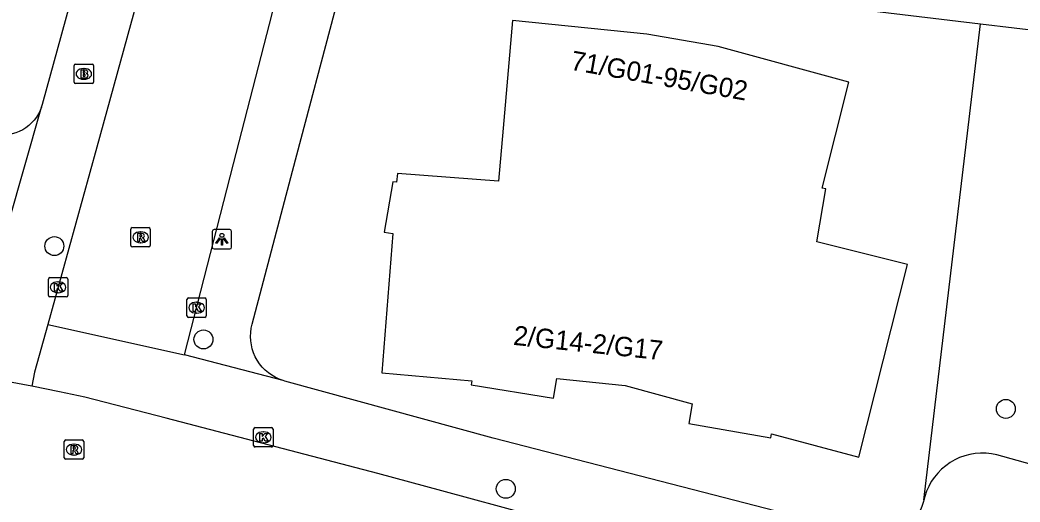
# Model space of a CAD drawing. Extents: x 162026 to 163499, y 387297 to 388169.
# Drawn here: x 162337 to 162388.5, y 387649.8 to 387674.7 of the extents above; entities that cross this region are included whole.
import ezdxf

# ---------------------------------------------------------------- set-up
doc = ezdxf.new("R2010")
doc.units = 0
for name, color, linetype in [('IMGEO_Boom', 7, 'Continuous'), ('IMGEO_Brandkraan', 7, 'Continuous'), ('IMGEO_Groenvoorziening', 7, 'Continuous'), ('IMGEO_Kolk', 7, 'Continuous'), ('IMGEO_Lichtpunt', 7, 'Continuous'), ('IMGEO_Pand', 7, 'Continuous'), ('IMGEO_Pand_nummerreeks', 7, 'Continuous'), ('IMGEO_Rijbaan_lokaal_open', 7, 'Continuous'), ('IMGEO_Rioolput', 7, 'Continuous'), ('IMGEO_Voetpad_open', 7, 'Continuous')]:
    doc.layers.add(name, color=color, linetype=linetype)

msp = doc.modelspace()

# ---------------------------------------------------------------- linework, layer by layer
at = {"layer": 'IMGEO_Boom'}
for centre in [(162338.734, 387663.045), (162346.425, 387658.227), (162387.816, 387654.639), (162362.021, 387650.51)]:
    msp.add_circle(centre, 0.489, dxfattribs=at)
at = {"layer": 'IMGEO_Brandkraan'}
for p, q in [((162339.828, 387672.435), (162340.68, 387672.435)), ((162339.753, 387671.509), (162339.753, 387672.361)), ((162340.241, 387672.215), (162340.266, 387672.215)), ((162340.754, 387672.361), (162340.754, 387671.509)), ((162340.68, 387671.435), (162339.828, 387671.435)), ((162340.264, 387671.655), (162340.239, 387671.655))]:
    msp.add_line(p, q, dxfattribs=at)
for points in [[(162339.828, 387672.435), (162340.68, 387672.435)], [(162339.753, 387671.509), (162339.753, 387672.361)], [(162340.101, 387672.135), (162340.101, 387671.735), (162340.314, 387671.735)], [(162340.332, 387672.135), (162340.101, 387672.135)], [(162340.28, 387672.054), (162340.226, 387672.054), (162340.226, 387671.978)], [(162340.226, 387671.978), (162340.279, 387671.978)], [(162340.288, 387671.902), (162340.226, 387671.902), (162340.226, 387671.821)], [(162340.754, 387672.361), (162340.754, 387671.509)], [(162340.68, 387671.435), (162339.828, 387671.435)], [(162340.226, 387671.821), (162340.288, 387671.821)]]:
    msp.add_lwpolyline(points, dxfattribs=at)
for centre, radius, start, end in [((162339.83, 387672.359), 0.0765, 91.552, 178.448), ((162339.83, 387672.359), 0.0765, 91.552, 178.448), ((162340.678, 387672.359), 0.0765, 1.552, 88.448), ((162340.678, 387672.359), 0.0765, 1.552, 88.448), ((162340.281, 387672.016), 0.0379, 267.8285, 90.9355), ((162340.289, 387671.861), 0.0404, 269.8759, 90.5077), ((162340.336, 387671.99), 0.145, 59.4692, 91.5367), ((162340.361, 387672.037), 0.0922, 285.5137, 58.1501), ((162340.366, 387671.845), 0.105, 301.3115, 78.989), ((162339.83, 387671.511), 0.0765, 181.552, 268.448), ((162339.83, 387671.511), 0.0765, 181.552, 268.448), ((162340.32, 387671.986), 0.251, 268.6676, 293.5347), ((162340.678, 387671.511), 0.0765, 271.552, 358.448), ((162340.678, 387671.511), 0.0765, 271.552, 358.448)]:
    msp.add_arc(centre, radius, start, end, dxfattribs=at)
for centre, major_axis, ratio, start_param, end_param in [((162340.24, 387671.935), (-0.387, 0.002), 0.722429, 4.712389, 7.853982), ((162340.265, 387671.935), (-0.39, 0.002), 0.717154, 1.570796, 4.712389)]:
    msp.add_ellipse(centre, major_axis=major_axis, ratio=ratio, start_param=start_param, end_param=end_param, dxfattribs=at)
at = {"layer": 'IMGEO_Groenvoorziening'}
msp.add_lwpolyline([(162383.585, 387649.934), (162386.507, 387674.529)], dxfattribs=at)
at = {"layer": 'IMGEO_Kolk'}
for p, q in [((162338.424, 387660.492), (162338.424, 387661.344)), ((162338.499, 387661.418), (162339.351, 387661.418)), ((162338.912, 387661.198), (162338.937, 387661.198)), ((162339.425, 387661.344), (162339.425, 387660.492)), ((162338.935, 387660.638), (162338.91, 387660.638)), ((162339.351, 387660.418), (162338.499, 387660.418)), ((162345.571, 387659.439), (162345.571, 387660.291)), ((162345.646, 387660.365), (162346.498, 387660.365)), ((162346.059, 387660.145), (162346.084, 387660.145)), ((162346.572, 387660.291), (162346.572, 387659.439)), ((162346.082, 387659.585), (162346.057, 387659.585)), ((162346.498, 387659.365), (162345.646, 387659.365)), ((162349.012, 387652.745), (162349.012, 387653.597)), ((162349.087, 387653.671), (162349.939, 387653.671)), ((162349.5, 387653.451), (162349.525, 387653.451)), ((162350.013, 387653.597), (162350.013, 387652.745)), ((162349.523, 387652.891), (162349.498, 387652.891)), ((162349.939, 387652.671), (162349.087, 387652.671))]:
    msp.add_line(p, q, dxfattribs=at)
for points in [[(162338.424, 387660.492), (162338.424, 387661.344)], [(162338.499, 387661.418), (162339.351, 387661.418)], [(162338.745, 387661.118), (162338.868, 387661.118), (162338.868, 387660.967), (162338.998, 387661.118), (162339.162, 387661.118), (162339.016, 387660.967), (162339.169, 387660.718), (162339.017, 387660.718), (162338.932, 387660.882), (162338.868, 387660.815), (162338.868, 387660.718), (162338.745, 387660.718), (162338.745, 387661.118)], [(162339.425, 387661.344), (162339.425, 387660.492)], [(162339.351, 387660.418), (162338.499, 387660.418)], [(162345.571, 387659.439), (162345.571, 387660.291)], [(162345.646, 387660.365), (162346.498, 387660.365)], [(162345.892, 387660.065), (162346.015, 387660.065), (162346.015, 387659.914), (162346.145, 387660.065), (162346.309, 387660.065), (162346.163, 387659.914), (162346.316, 387659.665), (162346.164, 387659.665), (162346.079, 387659.829), (162346.015, 387659.762), (162346.015, 387659.665), (162345.892, 387659.665), (162345.892, 387660.065)], [(162346.572, 387660.291), (162346.572, 387659.439)], [(162346.498, 387659.365), (162345.646, 387659.365)], [(162349.012, 387652.745), (162349.012, 387653.597)], [(162349.087, 387653.671), (162349.939, 387653.671)], [(162349.333, 387653.371), (162349.456, 387653.371), (162349.456, 387653.22), (162349.586, 387653.371), (162349.75, 387653.371), (162349.604, 387653.22), (162349.757, 387652.971), (162349.605, 387652.971), (162349.52, 387653.135), (162349.456, 387653.068), (162349.456, 387652.971), (162349.333, 387652.971), (162349.333, 387653.371)], [(162350.013, 387653.597), (162350.013, 387652.745)], [(162349.939, 387652.671), (162349.087, 387652.671)]]:
    msp.add_lwpolyline(points, dxfattribs=at)
for centre, start, end in [((162338.501, 387661.342), 91.552, 178.448), ((162338.501, 387661.342), 91.552, 178.448), ((162339.349, 387661.342), 1.552, 88.448), ((162339.349, 387661.342), 1.552, 88.448), ((162338.501, 387660.494), 181.552, 268.448), ((162338.501, 387660.494), 181.552, 268.448), ((162339.349, 387660.494), 271.552, 358.448), ((162339.349, 387660.494), 271.552, 358.448), ((162345.648, 387660.289), 91.552, 178.448), ((162345.648, 387660.289), 91.552, 178.448), ((162346.496, 387660.289), 1.552, 88.448), ((162346.496, 387660.289), 1.552, 88.448), ((162345.648, 387659.441), 181.552, 268.448), ((162345.648, 387659.441), 181.552, 268.448), ((162346.496, 387659.441), 271.552, 358.448), ((162346.496, 387659.441), 271.552, 358.448), ((162349.089, 387653.595), 91.552, 178.448), ((162349.089, 387653.595), 91.552, 178.448), ((162349.937, 387653.595), 1.552, 88.448), ((162349.937, 387653.595), 1.552, 88.448), ((162349.089, 387652.747), 181.552, 268.448), ((162349.089, 387652.747), 181.552, 268.448), ((162349.937, 387652.747), 271.552, 358.448), ((162349.937, 387652.747), 271.552, 358.448)]:
    msp.add_arc(centre, 0.0765, start, end, dxfattribs=at)
for centre, major_axis, ratio, start_param, end_param in [((162338.911, 387660.918), (-0.387, 0.002), 0.722429, 4.712389, 7.853982), ((162338.936, 387660.918), (-0.39, 0.002), 0.717154, 1.570796, 4.712389), ((162346.058, 387659.865), (-0.387, 0.002), 0.722429, 4.712389, 7.853982), ((162346.083, 387659.865), (-0.39, 0.002), 0.717154, 1.570796, 4.712389), ((162349.499, 387653.171), (-0.387, 0.002), 0.722429, 4.712389, 7.853982), ((162349.524, 387653.171), (-0.39, 0.002), 0.717154, 1.570796, 4.712389)]:
    msp.add_ellipse(centre, major_axis=major_axis, ratio=ratio, start_param=start_param, end_param=end_param, dxfattribs=at)
at = {"layer": 'IMGEO_Lichtpunt'}
for p, q in [((162346.877, 387663.801), (162346.877, 387662.994)), ((162346.877, 387663.801), (162346.877, 387662.994)), ((162347.779, 387663.896), (162346.971, 387663.896)), ((162347.779, 387663.896), (162346.971, 387663.896)), ((162347.873, 387662.994), (162347.873, 387663.801)), ((162347.873, 387662.994), (162347.873, 387663.801)), ((162346.971, 387662.9), (162347.779, 387662.9)), ((162346.971, 387662.9), (162347.779, 387662.9))]:
    msp.add_line(p, q, dxfattribs=at)
for points in [[(162347.251, 387663.465), (162347.29, 387663.437), (162347.102, 387663.175), (162347.064, 387663.202), (162347.251, 387663.465)], [(162347.353, 387663.417), (162347.4, 387663.417), (162347.4, 387663.095), (162347.353, 387663.095), (162347.353, 387663.417)], [(162347.463, 387663.437), (162347.501, 387663.464), (162347.688, 387663.202), (162347.649, 387663.174), (162347.463, 387663.437)]]:
    msp.add_lwpolyline(points, dxfattribs=at)
msp.add_circle((162347.376, 387663.599), 0.0994, dxfattribs=at)
for centre, start, end in [((162346.971, 387663.801), 90, 180), ((162346.971, 387663.801), 90, 180), ((162347.779, 387663.801), 0, 90), ((162347.779, 387663.801), 0, 90), ((162346.971, 387662.994), 180, 270), ((162346.971, 387662.994), 180, 270), ((162347.779, 387662.994), 270, 0), ((162347.779, 387662.994), 270, 360)]:
    msp.add_arc(centre, 0.0946, start, end, dxfattribs=at)
at = {"layer": 'IMGEO_Pand'}
msp.add_lwpolyline([(162378.063, 387663.269), (162378.533, 387666.009), (162378.336, 387666.044), (162379.716, 387671.515), (162372.98, 387673.342), (162369.297, 387673.993), (162362.359, 387674.701), (162361.882, 387669.13), (162361.647, 387666.39), (162356.427, 387666.792), (162356.391, 387666.344), (162356.194, 387666.371), (162355.74, 387663.757), (162356.189, 387663.696), (162355.634, 387656.508), (162360.274, 387656.082), (162360.242, 387655.887), (162364.484, 387655.188), (162364.651, 387656.206), (162368.181, 387655.841), (162371.637, 387654.908), (162371.455, 387653.892), (162375.694, 387653.149), (162375.727, 387653.344), (162380.23, 387652.151), (162382.74, 387662.09), (162378.063, 387663.269)], dxfattribs=at)
at = {"layer": 'IMGEO_Rijbaan_lokaal_open'}
for points in [[(162359.865, 387737.092), (162348.086, 387694.231), (162347.351, 387691.554), (162340.921, 387668.156), (162338.402, 387658.991)], [(162345.444, 387657.423), (162347.977, 387667.289), (162350.554, 387677.328), (162350.674, 387677.724), (162350.837, 387678.132), (162351.036, 387678.525), (162351.269, 387678.898), (162351.535, 387679.249), (162351.831, 387679.574), (162352.155, 387679.872), (162352.505, 387680.14), (162352.877, 387680.376), (162353.268, 387680.577), (162353.676, 387680.743), (162354.097, 387680.871), (162354.528, 387680.961), (162354.965, 387681.013), (162355.405, 387681.025), (162355.844, 387680.998), (162362.969, 387680.217), (162369.61, 387679.49), (162373.999, 387679.009), (162379.974, 387678.355), (162387.668, 387677.512)], [(162338.402, 387658.991), (162345.444, 387657.423)], [(162337.569, 387655.811), (162336.37, 387656.035), (162335.05, 387656.263), (162334.232, 387656.399)], [(162383.485, 387643.693), (162377.333, 387645.362), (162373.554, 387646.387), (162368.65, 387647.717), (162363.279, 387649.174), (162358.717, 387650.411), (162355.417, 387651.306), (162344.508, 387654.154), (162340.308, 387655.242), (162338.998, 387655.522), (162337.569, 387655.811)]]:
    msp.add_lwpolyline(points, dxfattribs=at)
at = {"layer": 'IMGEO_Rioolput'}
for p, q in [((162342.681, 387663.073), (162342.681, 387663.925)), ((162342.756, 387663.999), (162343.608, 387663.999)), ((162343.169, 387663.779), (162343.194, 387663.779)), ((162343.682, 387663.925), (162343.682, 387663.073)), ((162343.192, 387663.219), (162343.167, 387663.219)), ((162343.608, 387662.999), (162342.756, 387662.999)), ((162339.245, 387652.111), (162339.245, 387652.963)), ((162339.32, 387653.037), (162340.172, 387653.037)), ((162339.733, 387652.817), (162339.758, 387652.817)), ((162340.246, 387652.963), (162340.246, 387652.111)), ((162340.172, 387652.037), (162339.32, 387652.037)), ((162339.756, 387652.257), (162339.731, 387652.257))]:
    msp.add_line(p, q, dxfattribs=at)
for points in [[(162342.681, 387663.073), (162342.681, 387663.925)], [(162342.756, 387663.999), (162343.608, 387663.999)], [(162343.27, 387663.697), (162343.018, 387663.699), (162343.018, 387663.299)], [(162343.682, 387663.925), (162343.682, 387663.073)], [(162343.018, 387663.299), (162343.142, 387663.299), (162343.142, 387663.461), (162343.153, 387663.461)], [(162343.196, 387663.618), (162343.142, 387663.618), (162343.142, 387663.537)], [(162343.142, 387663.537), (162343.194, 387663.537)], [(162343.2, 387663.432), (162343.271, 387663.299), (162343.411, 387663.299), (162343.346, 387663.425)], [(162343.608, 387662.999), (162342.756, 387662.999)], [(162339.245, 387652.111), (162339.245, 387652.963)], [(162339.32, 387653.037), (162340.172, 387653.037)], [(162340.246, 387652.963), (162340.246, 387652.111)], [(162339.834, 387652.735), (162339.582, 387652.737), (162339.582, 387652.337)], [(162339.582, 387652.337), (162339.706, 387652.337), (162339.706, 387652.499), (162339.717, 387652.499)], [(162339.76, 387652.656), (162339.706, 387652.656), (162339.706, 387652.575)], [(162339.706, 387652.575), (162339.758, 387652.575)], [(162339.764, 387652.47), (162339.835, 387652.337), (162339.975, 387652.337), (162339.91, 387652.463)], [(162340.172, 387652.037), (162339.32, 387652.037)]]:
    msp.add_lwpolyline(points, dxfattribs=at)
for centre, radius, start, end in [((162342.758, 387663.923), 0.0765, 91.552, 178.448), ((162342.758, 387663.923), 0.0765, 91.552, 178.448), ((162343.269, 387663.587), 0.109, 350.3612, 89.416), ((162343.606, 387663.923), 0.0765, 1.552, 88.448), ((162343.606, 387663.923), 0.0765, 1.552, 88.448), ((162343.152, 387663.408), 0.0533, 26.0293, 88.6989), ((162343.178, 387663.726), 0.19, 274.7715, 282.9687), ((162343.202, 387663.522), 0.0964, 77.0061, 93.1865), ((162343.216, 387663.579), 0.0378, 276.6634, 79.6772), ((162343.267, 387663.587), 0.112, 277.5842, 350.9817), ((162343.251, 387663.372), 0.108, 29.5134, 73.7905), ((162342.758, 387663.075), 0.0765, 181.552, 268.448), ((162342.758, 387663.075), 0.0765, 181.552, 268.448), ((162343.606, 387663.075), 0.0765, 271.552, 358.448), ((162343.606, 387663.075), 0.0765, 271.552, 358.448), ((162339.322, 387652.961), 0.0765, 91.552, 178.448), ((162339.322, 387652.961), 0.0765, 91.552, 178.448), ((162340.17, 387652.961), 0.0765, 1.552, 88.448), ((162340.17, 387652.961), 0.0765, 1.552, 88.448), ((162339.716, 387652.446), 0.0533, 26.0293, 88.6989), ((162339.742, 387652.764), 0.19, 274.7715, 282.9687), ((162339.766, 387652.56), 0.0964, 77.0061, 93.1865), ((162339.78, 387652.617), 0.0378, 276.6634, 79.6772), ((162339.833, 387652.625), 0.109, 350.3612, 89.416), ((162339.831, 387652.625), 0.112, 277.5842, 350.9817), ((162339.815, 387652.41), 0.108, 29.5134, 73.7905), ((162339.322, 387652.113), 0.0765, 181.552, 268.448), ((162339.322, 387652.113), 0.0765, 181.552, 268.448), ((162340.17, 387652.113), 0.0765, 271.552, 358.448), ((162340.17, 387652.113), 0.0765, 271.552, 358.448)]:
    msp.add_arc(centre, radius, start, end, dxfattribs=at)
for centre, major_axis, ratio, start_param, end_param in [((162343.168, 387663.499), (-0.387, 0.002), 0.722429, 4.712389, 7.853982), ((162343.193, 387663.499), (-0.39, 0.002), 0.717154, 1.570796, 4.712389), ((162339.732, 387652.537), (-0.387, 0.002), 0.722429, 4.712389, 7.853982), ((162339.757, 387652.537), (-0.39, 0.002), 0.717154, 1.570796, 4.712389)]:
    msp.add_ellipse(centre, major_axis=major_axis, ratio=ratio, start_param=start_param, end_param=end_param, dxfattribs=at)
at = {"layer": 'IMGEO_Voetpad_open'}
for points in [[(162338.076, 387670.221), (162338.123, 387670.37), (162343.92, 387691.488), (162344.975, 387695.331)], [(162356.601, 387678.112), (162386.507, 387674.529)], [(162350.529, 387656.105), (162350.327, 387656.179), (162350.132, 387656.271), (162349.947, 387656.381), (162349.772, 387656.506), (162349.609, 387656.646), (162349.459, 387656.801), (162349.324, 387656.968), (162349.204, 387657.146), (162349.1, 387657.335), (162349.014, 387657.532), (162348.946, 387657.736), (162348.896, 387657.946), (162348.865, 387658.158), (162348.853, 387658.373), (162348.861, 387658.588), (162348.887, 387658.802), (162348.933, 387659.012), (162351.023, 387666.915), (162353.41, 387675.946)], [(162386.507, 387674.529), (162391.724, 387673.904)], [(162338.076, 387670.221), (162338.003, 387670.041), (162337.915, 387669.868), (162337.811, 387669.704), (162337.693, 387669.55), (162337.562, 387669.407), (162337.418, 387669.276), (162337.264, 387669.159), (162337.099, 387669.056), (162336.926, 387668.968), (162336.746, 387668.895), (162336.56, 387668.84), (162336.37, 387668.801), (162336.177, 387668.779), (162335.983, 387668.774), (162335.789, 387668.787), (162290.16, 387673.845)], [(162336.344, 387664.18), (162338.076, 387670.221)], [(162338.402, 387658.991), (162337.715, 387656.543), (162337.569, 387655.811)], [(162350.529, 387656.105), (162345.444, 387657.423)], [(162383.585, 387649.934), (162383.566, 387649.85), (162383.507, 387649.649), (162383.43, 387649.453), (162383.336, 387649.266), (162383.226, 387649.087), (162383.1, 387648.919), (162382.959, 387648.763), (162382.806, 387648.62), (162382.64, 387648.492), (162382.463, 387648.379), (162382.277, 387648.282), (162382.083, 387648.202), (162381.882, 387648.139), (162381.677, 387648.095), (162381.469, 387648.07), (162381.259, 387648.063), (162381.05, 387648.074), (162380.842, 387648.105), (162361.378, 387653.131), (162350.623, 387656.077), (162350.529, 387656.105)], [(162389.14, 387651.759), (162387.344, 387652.271), (162387.071, 387652.324), (162386.794, 387652.352), (162386.516, 387652.355), (162386.239, 387652.334), (162385.965, 387652.287), (162385.696, 387652.217), (162385.434, 387652.123), (162385.182, 387652.005), (162384.941, 387651.866), (162384.714, 387651.706), (162384.502, 387651.526), (162384.307, 387651.328), (162384.13, 387651.113), (162383.973, 387650.883), (162383.838, 387650.64), (162383.724, 387650.386), (162383.634, 387650.123), (162383.585, 387649.934)]]:
    msp.add_lwpolyline(points, dxfattribs=at)

# ---------------------------------------------------------------- texts
at = {"layer": 'IMGEO_Pand_nummerreeks'}
for s, rotation, p in [('71/G01-95/G02', 349.9732, (162365.318, 387672.157)), ('2/G14-2/G17', 354.0985, (162362.379, 387657.949))]:
    msp.add_text(s, height=1, rotation=rotation, dxfattribs=at).set_placement(p)

doc.saveas('drawing.dxf')
